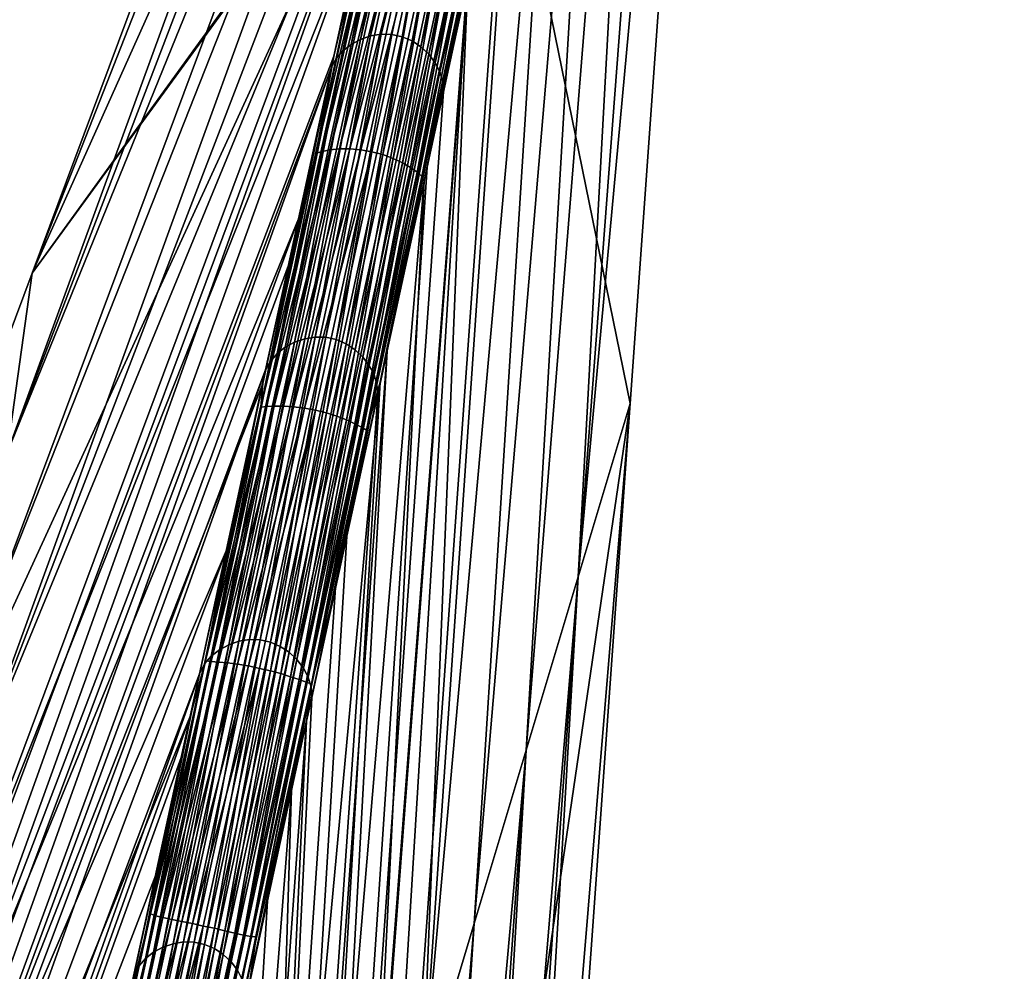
# Model space of a CAD drawing. Header units: millimetres. Extents: x -208 to -25, y 23 to 205.
# Tile 624 of 635: x -105 to -94, y 175 to 186. Entities that reach past the tile are written whole.
import ezdxf

# ---------------------------------------------------------------- set-up
doc = ezdxf.new("R2010")
doc.units = ezdxf.units.MM
doc.header["$LTSCALE"] = 65.185185
for name, color, linetype in [('174', 7, 'CONTINUOUS'), ('250', 7, 'CONTINUOUS'), ('325', 7, 'CONTINUOUS'), ('326', 7, 'CONTINUOUS'), ('379', 7, 'CONTINUOUS'), ('420', 7, 'CONTINUOUS'), ('421', 7, 'CONTINUOUS'), ('449', 7, 'CONTINUOUS'), ('450', 7, 'CONTINUOUS')]:
    doc.layers.add(name, color=color, linetype=linetype)

msp = doc.modelspace()

# ---------------------------------------------------------------- linework, layer by layer
at = {"layer": '174', "linetype": 'CONTINUOUS'}
for points in [[(-100.005, 186.456, 50.715), (-101.948, 154.777, 56.24), (-99.523, 188.668, 56.24), (-100.005, 186.456, 50.715)], [(-102.551, 153.161, 47.588), (-101.948, 154.777, 56.24), (-100.005, 186.456, 50.715), (-102.551, 153.161, 47.588)], [(-100.288, 185.152, 47.46), (-102.551, 153.161, 47.588), (-100.005, 186.456, 50.715), (-100.288, 185.152, 47.46)], [(-100.486, 184.241, 45.189), (-102.551, 153.161, 47.588), (-100.288, 185.152, 47.46), (-100.486, 184.241, 45.189)], [(-100.968, 182.026, 39.663), (-102.551, 153.161, 47.588), (-100.486, 184.241, 45.189), (-100.968, 182.026, 39.663)], [(-103.157, 151.54, 38.882), (-102.551, 153.161, 47.588), (-100.968, 182.026, 39.663), (-103.157, 151.54, 38.882)], [(-101.082, 181.5, 38.352), (-103.157, 151.54, 38.882), (-100.968, 182.026, 39.663), (-101.082, 181.5, 38.352)], [(-101.454, 179.792, 34.087), (-103.157, 151.54, 38.882), (-101.082, 181.5, 38.352), (-101.454, 179.792, 34.087)], [(-101.877, 177.847, 29.222), (-103.157, 151.54, 38.882), (-101.454, 179.792, 34.087), (-101.877, 177.847, 29.222)], [(-101.939, 177.562, 28.51), (-103.157, 151.54, 38.882), (-101.877, 177.847, 29.222), (-101.939, 177.562, 28.51)], [(-103.914, 150.355, 26.954), (-103.157, 151.54, 38.882), (-101.939, 177.562, 28.51), (-103.914, 150.355, 26.954)], [(-102.412, 175.393, 23.083), (-103.914, 150.355, 26.954), (-101.939, 177.562, 28.51), (-102.412, 175.393, 23.083)], [(-102.672, 174.194, 20.082), (-103.914, 150.355, 26.954), (-102.412, 175.393, 23.083), (-102.672, 174.194, 20.082)]]:
    msp.add_3dface(points, dxfattribs=at)
at = {"layer": '250', "linetype": 'CONTINUOUS'}
for points in [[(-101.29, 185.782, 47.293), (-101.167, 185.824, 47.266), (-100.435, 189.413, 56.24), (-101.29, 185.782, 47.293)], [(-100.574, 189.342, 56.24), (-101.29, 185.782, 47.293), (-100.435, 189.413, 56.24), (-100.574, 189.342, 56.24)], [(-101.167, 185.824, 47.266), (-101.04, 185.844, 47.246), (-100.288, 189.449, 56.24), (-101.167, 185.824, 47.266)], [(-100.435, 189.413, 56.24), (-101.167, 185.824, 47.266), (-100.288, 189.449, 56.24), (-100.435, 189.413, 56.24)], [(-101.04, 185.844, 47.246), (-100.911, 185.841, 47.236), (-100.134, 189.452, 56.24), (-101.04, 185.844, 47.246)], [(-100.288, 189.449, 56.24), (-101.04, 185.844, 47.246), (-100.134, 189.452, 56.24), (-100.288, 189.449, 56.24)], [(-100.911, 185.841, 47.236), (-100.786, 185.814, 47.236), (-100.134, 189.452, 56.24), (-100.911, 185.841, 47.236)], [(-100.134, 189.452, 56.24), (-100.786, 185.814, 47.236), (-99.989, 189.42, 56.24), (-100.134, 189.452, 56.24)], [(-100.786, 185.814, 47.236), (-100.668, 185.763, 47.246), (-99.989, 189.42, 56.24), (-100.786, 185.814, 47.236)], [(-99.989, 189.42, 56.24), (-100.668, 185.763, 47.246), (-99.851, 189.353, 56.24), (-99.989, 189.42, 56.24)], [(-101.402, 185.722, 47.327), (-101.29, 185.782, 47.293), (-100.574, 189.342, 56.24), (-101.402, 185.722, 47.327)], [(-100.696, 189.243, 56.24), (-101.402, 185.722, 47.327), (-100.574, 189.342, 56.24), (-100.696, 189.243, 56.24)], [(-100.668, 185.763, 47.246), (-100.561, 185.692, 47.266), (-99.851, 189.353, 56.24), (-100.668, 185.763, 47.246)], [(-99.851, 189.353, 56.24), (-100.561, 185.692, 47.266), (-99.733, 189.259, 56.24), (-99.851, 189.353, 56.24)], [(-101.501, 185.644, 47.367), (-101.402, 185.722, 47.327), (-100.696, 189.243, 56.24), (-101.501, 185.644, 47.367)], [(-100.795, 189.117, 56.24), (-101.501, 185.644, 47.367), (-100.696, 189.243, 56.24), (-100.795, 189.117, 56.24)], [(-100.561, 185.692, 47.266), (-100.467, 185.603, 47.293), (-99.733, 189.259, 56.24), (-100.561, 185.692, 47.266)], [(-99.733, 189.259, 56.24), (-100.467, 185.603, 47.293), (-99.637, 189.137, 56.24), (-99.733, 189.259, 56.24)], [(-101.582, 185.55, 47.411), (-101.501, 185.644, 47.367), (-100.795, 189.117, 56.24), (-101.582, 185.55, 47.411)], [(-100.875, 188.962, 56.24), (-101.582, 185.55, 47.411), (-100.795, 189.117, 56.24), (-100.875, 188.962, 56.24)], [(-100.467, 185.603, 47.293), (-100.389, 185.501, 47.327), (-99.637, 189.137, 56.24), (-100.467, 185.603, 47.293)], [(-99.637, 189.137, 56.24), (-100.389, 185.501, 47.327), (-99.568, 188.996, 56.24), (-99.637, 189.137, 56.24)], [(-101.639, 185.446, 47.46), (-101.582, 185.55, 47.411), (-100.875, 188.962, 56.24), (-101.639, 185.446, 47.46)], [(-100.389, 185.501, 47.327), (-100.332, 185.389, 47.367), (-99.568, 188.996, 56.24), (-100.389, 185.501, 47.327)], [(-99.568, 188.996, 56.24), (-100.332, 185.389, 47.367), (-99.531, 188.841, 56.24), (-99.568, 188.996, 56.24)], [(-100.332, 185.389, 47.367), (-100.297, 185.271, 47.411), (-99.531, 188.841, 56.24), (-100.332, 185.389, 47.367)], [(-100.297, 185.271, 47.411), (-100.288, 185.152, 47.46), (-99.531, 188.841, 56.24), (-100.297, 185.271, 47.411)], [(-100.288, 185.152, 47.46), (-100.005, 186.456, 50.715), (-99.531, 188.841, 56.24), (-100.288, 185.152, 47.46)], [(-101.834, 182.193, 38.131), (-101.706, 182.19, 38.121), (-101.04, 185.844, 47.246), (-101.834, 182.193, 38.131)], [(-101.167, 185.824, 47.266), (-101.834, 182.193, 38.131), (-101.04, 185.844, 47.246), (-101.167, 185.824, 47.266)], [(-101.04, 185.844, 47.246), (-101.706, 182.19, 38.121), (-100.911, 185.841, 47.236), (-101.04, 185.844, 47.246)], [(-101.706, 182.19, 38.121), (-101.581, 182.163, 38.121), (-100.911, 185.841, 47.236), (-101.706, 182.19, 38.121)], [(-100.911, 185.841, 47.236), (-101.581, 182.163, 38.121), (-100.786, 185.814, 47.236), (-100.911, 185.841, 47.236)], [(-102.197, 182.07, 38.212), (-102.084, 182.131, 38.177), (-101.402, 185.722, 47.327), (-102.197, 182.07, 38.212)], [(-101.501, 185.644, 47.367), (-102.197, 182.07, 38.212), (-101.402, 185.722, 47.327), (-101.501, 185.644, 47.367)], [(-102.084, 182.131, 38.177), (-101.962, 182.172, 38.15), (-101.29, 185.782, 47.293), (-102.084, 182.131, 38.177)], [(-101.402, 185.722, 47.327), (-102.084, 182.131, 38.177), (-101.29, 185.782, 47.293), (-101.402, 185.722, 47.327)], [(-101.962, 182.172, 38.15), (-101.834, 182.193, 38.131), (-101.167, 185.824, 47.266), (-101.962, 182.172, 38.15)], [(-101.29, 185.782, 47.293), (-101.962, 182.172, 38.15), (-101.167, 185.824, 47.266), (-101.29, 185.782, 47.293)], [(-101.581, 182.163, 38.121), (-101.463, 182.112, 38.131), (-100.786, 185.814, 47.236), (-101.581, 182.163, 38.121)], [(-100.786, 185.814, 47.236), (-101.463, 182.112, 38.131), (-100.668, 185.763, 47.246), (-100.786, 185.814, 47.236)], [(-101.463, 182.112, 38.131), (-101.355, 182.04, 38.15), (-100.668, 185.763, 47.246), (-101.463, 182.112, 38.131)], [(-100.668, 185.763, 47.246), (-101.355, 182.04, 38.15), (-100.561, 185.692, 47.266), (-100.668, 185.763, 47.246)], [(-102.295, 181.993, 38.251), (-102.197, 182.07, 38.212), (-101.501, 185.644, 47.367), (-102.295, 181.993, 38.251)], [(-101.582, 185.55, 47.411), (-102.295, 181.993, 38.251), (-101.501, 185.644, 47.367), (-101.582, 185.55, 47.411)], [(-101.355, 182.04, 38.15), (-101.261, 181.952, 38.177), (-100.561, 185.692, 47.266), (-101.355, 182.04, 38.15)], [(-100.561, 185.692, 47.266), (-101.261, 181.952, 38.177), (-100.467, 185.603, 47.293), (-100.561, 185.692, 47.266)], [(-101.261, 181.952, 38.177), (-101.184, 181.85, 38.212), (-100.467, 185.603, 47.293), (-101.261, 181.952, 38.177)], [(-100.467, 185.603, 47.293), (-101.184, 181.85, 38.212), (-100.389, 185.501, 47.327), (-100.467, 185.603, 47.293)], [(-102.376, 181.899, 38.296), (-102.295, 181.993, 38.251), (-101.582, 185.55, 47.411), (-102.376, 181.899, 38.296)], [(-101.639, 185.446, 47.46), (-102.376, 181.899, 38.296), (-101.582, 185.55, 47.411), (-101.639, 185.446, 47.46)], [(-101.184, 181.85, 38.212), (-101.126, 181.738, 38.251), (-100.389, 185.501, 47.327), (-101.184, 181.85, 38.212)], [(-100.389, 185.501, 47.327), (-101.126, 181.738, 38.251), (-100.332, 185.389, 47.367), (-100.389, 185.501, 47.327)], [(-102.159, 183.058, 41.505), (-102.376, 181.899, 38.296), (-101.639, 185.446, 47.46), (-102.159, 183.058, 41.505)], [(-101.126, 181.738, 38.251), (-101.092, 181.619, 38.296), (-100.332, 185.389, 47.367), (-101.126, 181.738, 38.251)], [(-100.332, 185.389, 47.367), (-101.092, 181.619, 38.296), (-100.297, 185.271, 47.411), (-100.332, 185.389, 47.367)], [(-101.092, 181.619, 38.296), (-101.082, 181.5, 38.352), (-100.297, 185.271, 47.411), (-101.092, 181.619, 38.296)], [(-101.082, 181.5, 38.352), (-100.968, 182.026, 39.663), (-100.297, 185.271, 47.411), (-101.082, 181.5, 38.352)], [(-100.968, 182.026, 39.663), (-100.486, 184.241, 45.189), (-100.297, 185.271, 47.411), (-100.968, 182.026, 39.663)], [(-100.486, 184.241, 45.189), (-100.288, 185.152, 47.46), (-100.297, 185.271, 47.411), (-100.486, 184.241, 45.189)], [(-102.433, 181.797, 38.36), (-102.376, 181.899, 38.296), (-102.159, 183.058, 41.505), (-102.433, 181.797, 38.36)], [(-102.755, 178.524, 29.034), (-102.628, 178.544, 29.015), (-101.962, 182.172, 38.15), (-102.755, 178.524, 29.034)], [(-102.084, 182.131, 38.177), (-102.755, 178.524, 29.034), (-101.962, 182.172, 38.15), (-102.084, 182.131, 38.177)], [(-102.628, 178.544, 29.015), (-102.5, 178.541, 29.005), (-101.834, 182.193, 38.131), (-102.628, 178.544, 29.015)], [(-101.962, 182.172, 38.15), (-102.628, 178.544, 29.015), (-101.834, 182.193, 38.131), (-101.962, 182.172, 38.15)], [(-101.834, 182.193, 38.131), (-102.5, 178.541, 29.005), (-101.706, 182.19, 38.121), (-101.834, 182.193, 38.131)], [(-102.5, 178.541, 29.005), (-102.375, 178.514, 29.005), (-101.706, 182.19, 38.121), (-102.5, 178.541, 29.005)], [(-101.706, 182.19, 38.121), (-102.375, 178.514, 29.005), (-101.581, 182.163, 38.121), (-101.706, 182.19, 38.121)], [(-102.375, 178.514, 29.005), (-102.257, 178.463, 29.015), (-101.581, 182.163, 38.121), (-102.375, 178.514, 29.005)], [(-101.581, 182.163, 38.121), (-102.257, 178.463, 29.015), (-101.463, 182.112, 38.131), (-101.581, 182.163, 38.121)], [(-102.99, 178.422, 29.095), (-102.877, 178.482, 29.061), (-102.197, 182.07, 38.212), (-102.99, 178.422, 29.095)], [(-102.295, 181.993, 38.251), (-102.99, 178.422, 29.095), (-102.197, 182.07, 38.212), (-102.295, 181.993, 38.251)], [(-102.877, 178.482, 29.061), (-102.755, 178.524, 29.034), (-102.084, 182.131, 38.177), (-102.877, 178.482, 29.061)], [(-102.197, 182.07, 38.212), (-102.877, 178.482, 29.061), (-102.084, 182.131, 38.177), (-102.197, 182.07, 38.212)], [(-102.257, 178.463, 29.015), (-102.149, 178.392, 29.034), (-101.463, 182.112, 38.131), (-102.257, 178.463, 29.015)], [(-101.463, 182.112, 38.131), (-102.149, 178.392, 29.034), (-101.355, 182.04, 38.15), (-101.463, 182.112, 38.131)], [(-102.149, 178.392, 29.034), (-102.055, 178.303, 29.061), (-101.355, 182.04, 38.15), (-102.149, 178.392, 29.034)], [(-101.355, 182.04, 38.15), (-102.055, 178.303, 29.061), (-101.261, 181.952, 38.177), (-101.355, 182.04, 38.15)], [(-103.089, 178.344, 29.135), (-102.99, 178.422, 29.095), (-102.295, 181.993, 38.251), (-103.089, 178.344, 29.135)], [(-102.376, 181.899, 38.296), (-103.089, 178.344, 29.135), (-102.295, 181.993, 38.251), (-102.376, 181.899, 38.296)], [(-102.055, 178.303, 29.061), (-101.978, 178.202, 29.095), (-101.261, 181.952, 38.177), (-102.055, 178.303, 29.061)], [(-101.261, 181.952, 38.177), (-101.978, 178.202, 29.095), (-101.184, 181.85, 38.212), (-101.261, 181.952, 38.177)], [(-103.231, 178.133, 29.203), (-103.17, 178.251, 29.179), (-102.433, 181.797, 38.36), (-103.231, 178.133, 29.203)], [(-103.17, 178.251, 29.179), (-103.089, 178.344, 29.135), (-102.376, 181.899, 38.296), (-103.17, 178.251, 29.179)], [(-102.433, 181.797, 38.36), (-103.17, 178.251, 29.179), (-102.376, 181.899, 38.296), (-102.433, 181.797, 38.36)], [(-101.978, 178.202, 29.095), (-101.92, 178.09, 29.135), (-101.184, 181.85, 38.212), (-101.978, 178.202, 29.095)], [(-101.184, 181.85, 38.212), (-101.92, 178.09, 29.135), (-101.126, 181.738, 38.251), (-101.184, 181.85, 38.212)], [(-101.92, 178.09, 29.135), (-101.886, 177.971, 29.179), (-101.126, 181.738, 38.251), (-101.92, 178.09, 29.135)], [(-101.126, 181.738, 38.251), (-101.886, 177.971, 29.179), (-101.092, 181.619, 38.296), (-101.126, 181.738, 38.251)], [(-101.886, 177.971, 29.179), (-101.877, 177.847, 29.222), (-101.092, 181.619, 38.296), (-101.886, 177.971, 29.179)], [(-101.877, 177.847, 29.222), (-101.454, 179.792, 34.087), (-101.092, 181.619, 38.296), (-101.877, 177.847, 29.222)], [(-101.454, 179.792, 34.087), (-101.082, 181.5, 38.352), (-101.092, 181.619, 38.296), (-101.454, 179.792, 34.087)], [(-103.67, 174.837, 19.943), (-103.548, 174.878, 19.916), (-102.877, 178.482, 29.061), (-103.67, 174.837, 19.943)], [(-102.99, 178.422, 29.095), (-103.67, 174.837, 19.943), (-102.877, 178.482, 29.061), (-102.99, 178.422, 29.095)], [(-103.548, 174.878, 19.916), (-103.421, 174.899, 19.897), (-102.755, 178.524, 29.034), (-103.548, 174.878, 19.916)], [(-102.877, 178.482, 29.061), (-103.548, 174.878, 19.916), (-102.755, 178.524, 29.034), (-102.877, 178.482, 29.061)], [(-103.421, 174.899, 19.897), (-103.293, 174.896, 19.887), (-102.628, 178.544, 29.015), (-103.421, 174.899, 19.897)], [(-102.755, 178.524, 29.034), (-103.421, 174.899, 19.897), (-102.628, 178.544, 29.015), (-102.755, 178.524, 29.034)], [(-102.628, 178.544, 29.015), (-103.293, 174.896, 19.887), (-102.5, 178.541, 29.005), (-102.628, 178.544, 29.015)], [(-103.293, 174.896, 19.887), (-103.168, 174.869, 19.887), (-102.5, 178.541, 29.005), (-103.293, 174.896, 19.887)], [(-102.5, 178.541, 29.005), (-103.168, 174.869, 19.887), (-102.375, 178.514, 29.005), (-102.5, 178.541, 29.005)], [(-103.168, 174.869, 19.887), (-103.05, 174.818, 19.897), (-102.375, 178.514, 29.005), (-103.168, 174.869, 19.887)], [(-102.375, 178.514, 29.005), (-103.05, 174.818, 19.897), (-102.257, 178.463, 29.015), (-102.375, 178.514, 29.005)], [(-103.783, 174.777, 19.977), (-103.67, 174.837, 19.943), (-102.99, 178.422, 29.095), (-103.783, 174.777, 19.977)], [(-103.089, 178.344, 29.135), (-103.783, 174.777, 19.977), (-102.99, 178.422, 29.095), (-103.089, 178.344, 29.135)], [(-103.05, 174.818, 19.897), (-102.943, 174.747, 19.916), (-102.257, 178.463, 29.015), (-103.05, 174.818, 19.897)], [(-102.257, 178.463, 29.015), (-102.943, 174.747, 19.916), (-102.149, 178.392, 29.034), (-102.257, 178.463, 29.015)], [(-102.943, 174.747, 19.916), (-102.849, 174.658, 19.943), (-102.149, 178.392, 29.034), (-102.943, 174.747, 19.916)], [(-102.149, 178.392, 29.034), (-102.849, 174.658, 19.943), (-102.055, 178.303, 29.061), (-102.149, 178.392, 29.034)], [(-103.963, 174.606, 20.061), (-103.882, 174.699, 20.017), (-103.17, 178.251, 29.179), (-103.963, 174.606, 20.061)], [(-103.231, 178.133, 29.203), (-103.963, 174.606, 20.061), (-103.17, 178.251, 29.179), (-103.231, 178.133, 29.203)], [(-103.882, 174.699, 20.017), (-103.783, 174.777, 19.977), (-103.089, 178.344, 29.135), (-103.882, 174.699, 20.017)], [(-103.17, 178.251, 29.179), (-103.882, 174.699, 20.017), (-103.089, 178.344, 29.135), (-103.17, 178.251, 29.179)], [(-102.849, 174.658, 19.943), (-102.771, 174.557, 19.977), (-102.055, 178.303, 29.061), (-102.849, 174.658, 19.943)], [(-102.055, 178.303, 29.061), (-102.771, 174.557, 19.977), (-101.978, 178.202, 29.095), (-102.055, 178.303, 29.061)], [(-103.45, 177.123, 26.677), (-103.963, 174.606, 20.061), (-103.231, 178.133, 29.203), (-103.45, 177.123, 26.677)], [(-102.771, 174.557, 19.977), (-102.714, 174.445, 20.017), (-101.978, 178.202, 29.095), (-102.771, 174.557, 19.977)], [(-101.978, 178.202, 29.095), (-102.714, 174.445, 20.017), (-101.92, 178.09, 29.135), (-101.978, 178.202, 29.095)], [(-102.714, 174.445, 20.017), (-102.679, 174.326, 20.061), (-101.92, 178.09, 29.135), (-102.714, 174.445, 20.017)], [(-101.92, 178.09, 29.135), (-102.679, 174.326, 20.061), (-101.886, 177.971, 29.179), (-101.92, 178.09, 29.135)], [(-102.679, 174.326, 20.061), (-102.672, 174.194, 20.082), (-101.886, 177.971, 29.179), (-102.679, 174.326, 20.061)], [(-102.672, 174.194, 20.082), (-102.412, 175.393, 23.083), (-101.886, 177.971, 29.179), (-102.672, 174.194, 20.082)], [(-102.412, 175.393, 23.083), (-101.939, 177.562, 28.51), (-101.886, 177.971, 29.179), (-102.412, 175.393, 23.083)], [(-101.939, 177.562, 28.51), (-101.877, 177.847, 29.222), (-101.886, 177.971, 29.179), (-101.939, 177.562, 28.51)], [(-104.036, 174.43, 19.936), (-103.963, 174.606, 20.061), (-103.45, 177.123, 26.677), (-104.036, 174.43, 19.936)], [(-104.462, 171.197, 10.823), (-104.34, 171.238, 10.796), (-103.67, 174.837, 19.943), (-104.462, 171.197, 10.823)], [(-103.783, 174.777, 19.977), (-104.462, 171.197, 10.823), (-103.67, 174.837, 19.943), (-103.783, 174.777, 19.977)], [(-104.34, 171.238, 10.796), (-104.213, 171.258, 10.777), (-103.548, 174.878, 19.916), (-104.34, 171.238, 10.796)], [(-103.67, 174.837, 19.943), (-104.34, 171.238, 10.796), (-103.548, 174.878, 19.916), (-103.67, 174.837, 19.943)], [(-104.213, 171.258, 10.777), (-104.085, 171.255, 10.767), (-103.421, 174.899, 19.897), (-104.213, 171.258, 10.777)], [(-103.548, 174.878, 19.916), (-104.213, 171.258, 10.777), (-103.421, 174.899, 19.897), (-103.548, 174.878, 19.916)], [(-103.421, 174.899, 19.897), (-104.085, 171.255, 10.767), (-103.293, 174.896, 19.887), (-103.421, 174.899, 19.897)], [(-104.085, 171.255, 10.767), (-103.96, 171.228, 10.767), (-103.293, 174.896, 19.887), (-104.085, 171.255, 10.767)], [(-103.293, 174.896, 19.887), (-103.96, 171.228, 10.767), (-103.168, 174.869, 19.887), (-103.293, 174.896, 19.887)], [(-103.96, 171.228, 10.767), (-103.842, 171.177, 10.777), (-103.168, 174.869, 19.887), (-103.96, 171.228, 10.767)], [(-103.168, 174.869, 19.887), (-103.842, 171.177, 10.777), (-103.05, 174.818, 19.897), (-103.168, 174.869, 19.887)], [(-103.842, 171.177, 10.777), (-103.735, 171.106, 10.796), (-103.05, 174.818, 19.897), (-103.842, 171.177, 10.777)], [(-103.05, 174.818, 19.897), (-103.735, 171.106, 10.796), (-102.943, 174.747, 19.916), (-103.05, 174.818, 19.897)], [(-104.674, 171.059, 10.897), (-104.575, 171.136, 10.857), (-103.882, 174.699, 20.017), (-104.674, 171.059, 10.897)], [(-103.963, 174.606, 20.061), (-104.674, 171.059, 10.897), (-103.882, 174.699, 20.017), (-103.963, 174.606, 20.061)], [(-104.575, 171.136, 10.857), (-104.462, 171.197, 10.823), (-103.783, 174.777, 19.977), (-104.575, 171.136, 10.857)], [(-103.882, 174.699, 20.017), (-104.575, 171.136, 10.857), (-103.783, 174.777, 19.977), (-103.882, 174.699, 20.017)], [(-103.735, 171.106, 10.796), (-103.641, 171.018, 10.823), (-102.943, 174.747, 19.916), (-103.735, 171.106, 10.796)], [(-102.943, 174.747, 19.916), (-103.641, 171.018, 10.823), (-102.849, 174.658, 19.943), (-102.943, 174.747, 19.916)], [(-104.755, 170.965, 10.941), (-104.674, 171.059, 10.897), (-103.963, 174.606, 20.061), (-104.755, 170.965, 10.941)], [(-104.036, 174.43, 19.936), (-104.755, 170.965, 10.941), (-103.963, 174.606, 20.061), (-104.036, 174.43, 19.936)], [(-103.641, 171.018, 10.823), (-103.564, 170.916, 10.857), (-102.849, 174.658, 19.943), (-103.641, 171.018, 10.823)], [(-102.849, 174.658, 19.943), (-103.564, 170.916, 10.857), (-102.771, 174.557, 19.977), (-102.849, 174.658, 19.943)], [(-103.564, 170.916, 10.857), (-103.506, 170.804, 10.897), (-102.771, 174.557, 19.977), (-103.564, 170.916, 10.857)], [(-102.771, 174.557, 19.977), (-103.506, 170.804, 10.897), (-102.714, 174.445, 20.017), (-102.771, 174.557, 19.977)]]:
    msp.add_3dface(points, dxfattribs=at)
at = {"layer": '325', "linetype": 'CONTINUOUS'}
for points in [[(-98.358, 200.524, 51.334), (-105.248, 182.961, 56.24), (-97.886, 202.696, 56.24), (-98.358, 200.524, 51.334)], [(-105.546, 180.798, 48.639), (-105.248, 182.961, 56.24), (-98.358, 200.524, 51.334), (-105.546, 180.798, 48.639)], [(-98.831, 198.35, 46.428), (-105.546, 180.798, 48.639), (-98.358, 200.524, 51.334), (-98.831, 198.35, 46.428)], [(-99.304, 196.176, 41.521), (-105.546, 180.798, 48.639), (-98.831, 198.35, 46.428), (-99.304, 196.176, 41.521)], [(-105.844, 178.635, 41.037), (-105.546, 180.798, 48.639), (-99.304, 196.176, 41.521), (-105.844, 178.635, 41.037)], [(-99.78, 193.99, 36.583), (-105.844, 178.635, 41.037), (-99.304, 196.176, 41.521), (-99.78, 193.99, 36.583)], [(-106.143, 176.472, 33.436), (-105.844, 178.635, 41.037), (-99.78, 193.99, 36.583), (-106.143, 176.472, 33.436)], [(-100.258, 191.793, 31.617), (-106.143, 176.472, 33.436), (-99.78, 193.99, 36.583), (-100.258, 191.793, 31.617)], [(-100.727, 189.636, 26.736), (-106.143, 176.472, 33.436), (-100.258, 191.793, 31.617), (-100.727, 189.636, 26.736)], [(-106.441, 174.309, 25.835), (-106.143, 176.472, 33.436), (-100.727, 189.636, 26.736), (-106.441, 174.309, 25.835)], [(-101.178, 187.566, 22.05), (-106.441, 174.309, 25.835), (-100.727, 189.636, 26.736), (-101.178, 187.566, 22.05)], [(-106.739, 172.146, 18.233), (-106.441, 174.309, 25.835), (-101.178, 187.566, 22.05), (-106.739, 172.146, 18.233)], [(-101.61, 185.578, 17.542), (-106.739, 172.146, 18.233), (-101.178, 187.566, 22.05), (-101.61, 185.578, 17.542)], [(-102.036, 183.617, 13.096), (-106.739, 172.146, 18.233), (-101.61, 185.578, 17.542), (-102.036, 183.617, 13.096)], [(-107.037, 169.984, 10.632), (-106.739, 172.146, 18.233), (-102.036, 183.617, 13.096), (-107.037, 169.984, 10.632)], [(-102.468, 181.633, 8.597), (-107.037, 169.984, 10.632), (-102.036, 183.617, 13.096), (-102.468, 181.633, 8.597)], [(-105.248, 182.961, 56.24), (-105.546, 180.798, 48.639), (-112.243, 164.208, 56.24), (-105.248, 182.961, 56.24)], [(-102.906, 179.621, 4.027), (-107.037, 169.984, 10.632), (-102.468, 181.633, 8.597), (-102.906, 179.621, 4.027)], [(-107.336, 167.821, 3.03), (-107.037, 169.984, 10.632), (-102.906, 179.621, 4.027), (-107.336, 167.821, 3.03)], [(-103.339, 177.63, -0.505), (-107.336, 167.821, 3.03), (-102.906, 179.621, 4.027), (-103.339, 177.63, -0.505)], [(-107.634, 165.658, -4.571), (-107.336, 167.821, 3.03), (-103.339, 177.63, -0.505), (-107.634, 165.658, -4.571)], [(-103.757, 175.709, -4.881), (-107.634, 165.658, -4.571), (-103.339, 177.63, -0.505), (-103.757, 175.709, -4.881)], [(-104.154, 173.882, -9.05), (-107.634, 165.658, -4.571), (-103.757, 175.709, -4.881), (-104.154, 173.882, -9.05)]]:
    msp.add_3dface(points, dxfattribs=at)
at = {"layer": '326', "linetype": 'CONTINUOUS'}
for points in [[(-86.215, 176.982, 56.24), (-87.111, 174.991, 48.64), (-98.211, 160.959, 56.24), (-86.215, 176.982, 56.24)], [(-87.111, 174.991, 48.64), (-88.006, 173.001, 41.041), (-98.805, 159.366, 48.364), (-87.111, 174.991, 48.64)], [(-98.508, 160.163, 52.302), (-87.111, 174.991, 48.64), (-98.805, 159.366, 48.364), (-98.508, 160.163, 52.302)], [(-98.211, 160.959, 56.24), (-87.111, 174.991, 48.64), (-98.508, 160.163, 52.302), (-98.211, 160.959, 56.24)]]:
    msp.add_3dface(points, dxfattribs=at)
at = {"layer": '379', "linetype": 'CONTINUOUS'}
for points in [[(-97.886, 202.696, 56.24), (-105.248, 182.961, 56.24), (-96.535, 202.402, 56.24), (-97.886, 202.696, 56.24)], [(-105.248, 182.961, 56.24), (-100.795, 189.117, 56.24), (-96.535, 202.402, 56.24), (-105.248, 182.961, 56.24)], [(-96.535, 202.402, 56.24), (-99.523, 188.668, 56.24), (-98.038, 181.393, 56.24), (-96.535, 202.402, 56.24)], [(-100.875, 188.962, 56.24), (-100.795, 189.117, 56.24), (-105.248, 182.961, 56.24), (-100.875, 188.962, 56.24)], [(-112.75, 157.128, 56.24), (-100.875, 188.962, 56.24), (-112.243, 164.208, 56.24), (-112.75, 157.128, 56.24)], [(-100.875, 188.962, 56.24), (-105.248, 182.961, 56.24), (-112.243, 164.208, 56.24), (-100.875, 188.962, 56.24)], [(-99.523, 188.668, 56.24), (-101.948, 154.777, 56.24), (-98.038, 181.393, 56.24), (-99.523, 188.668, 56.24)], [(-101.948, 154.777, 56.24), (-101.941, 154.618, 56.24), (-80.329, 181.508, 56.24), (-101.948, 154.777, 56.24)], [(-101.948, 154.777, 56.24), (-80.329, 181.508, 56.24), (-98.211, 160.959, 56.24), (-101.948, 154.777, 56.24)], [(-101.941, 154.618, 56.24), (-100.691, 154.309, 56.24), (-80.329, 181.508, 56.24), (-101.941, 154.618, 56.24)], [(-80.329, 181.508, 56.24), (-86.215, 176.982, 56.24), (-98.211, 160.959, 56.24), (-80.329, 181.508, 56.24)], [(-98.038, 181.393, 56.24), (-101.948, 154.777, 56.24), (-99.467, 161.428, 56.24), (-98.038, 181.393, 56.24)]]:
    msp.add_3dface(points, dxfattribs=at)
at = {"layer": '420', "linetype": 'CONTINUOUS'}
for points in [[(-101.082, 187.512, 21.35), (-101.752, 184.431, 14.369), (-101.825, 184.408, 14.583), (-101.082, 187.512, 21.35)], [(-101.159, 187.472, 21.529), (-101.082, 187.512, 21.35), (-101.825, 184.408, 14.583), (-101.159, 187.472, 21.529)], [(-100.984, 187.544, 21.201), (-101.657, 184.45, 14.19), (-101.752, 184.431, 14.369), (-100.984, 187.544, 21.201)], [(-101.082, 187.512, 21.35), (-100.984, 187.544, 21.201), (-101.752, 184.431, 14.369), (-101.082, 187.512, 21.35)], [(-100.869, 187.566, 21.08), (-101.544, 184.461, 14.045), (-101.657, 184.45, 14.19), (-100.869, 187.566, 21.08)], [(-100.984, 187.544, 21.201), (-100.869, 187.566, 21.08), (-101.657, 184.45, 14.19), (-100.984, 187.544, 21.201)], [(-101.61, 185.578, 17.542), (-101.178, 187.566, 22.05), (-101.159, 187.472, 21.529), (-101.61, 185.578, 17.542)], [(-100.742, 187.574, 20.99), (-101.419, 184.461, 13.936), (-101.544, 184.461, 14.045), (-100.742, 187.574, 20.99)], [(-100.869, 187.566, 21.08), (-100.742, 187.574, 20.99), (-101.544, 184.461, 14.045), (-100.869, 187.566, 21.08)], [(-100.742, 187.574, 20.99), (-100.608, 187.568, 20.933), (-101.419, 184.461, 13.936), (-100.742, 187.574, 20.99)], [(-100.608, 187.568, 20.933), (-101.287, 184.45, 13.868), (-101.419, 184.461, 13.936), (-100.608, 187.568, 20.933)], [(-100.608, 187.568, 20.933), (-100.474, 187.545, 20.91), (-101.287, 184.45, 13.868), (-100.608, 187.568, 20.933)], [(-100.474, 187.545, 20.91), (-101.153, 184.426, 13.841), (-101.287, 184.45, 13.868), (-100.474, 187.545, 20.91)], [(-100.474, 187.545, 20.91), (-101.021, 184.392, 13.868), (-101.153, 184.426, 13.841), (-100.474, 187.545, 20.91)], [(-100.343, 187.51, 20.933), (-101.021, 184.392, 13.868), (-100.474, 187.545, 20.91), (-100.343, 187.51, 20.933)], [(-100.343, 187.51, 20.933), (-100.896, 184.347, 13.937), (-101.021, 184.392, 13.868), (-100.343, 187.51, 20.933)], [(-100.219, 187.46, 20.991), (-100.896, 184.347, 13.937), (-100.343, 187.51, 20.933), (-100.219, 187.46, 20.991)], [(-101.61, 185.578, 17.542), (-101.159, 187.472, 21.529), (-101.825, 184.408, 14.583), (-101.61, 185.578, 17.542)], [(-100.219, 187.46, 20.991), (-100.783, 184.295, 14.046), (-100.896, 184.347, 13.937), (-100.219, 187.46, 20.991)], [(-100.107, 187.399, 21.081), (-100.783, 184.295, 14.046), (-100.219, 187.46, 20.991), (-100.107, 187.399, 21.081)], [(-100.107, 187.399, 21.081), (-100.685, 184.239, 14.192), (-100.783, 184.295, 14.046), (-100.107, 187.399, 21.081)], [(-100.011, 187.332, 21.203), (-100.685, 184.239, 14.192), (-100.107, 187.399, 21.081), (-100.011, 187.332, 21.203)], [(-100.011, 187.332, 21.203), (-100.606, 184.182, 14.371), (-100.685, 184.239, 14.192), (-100.011, 187.332, 21.203)], [(-99.935, 187.262, 21.352), (-100.606, 184.182, 14.371), (-100.011, 187.332, 21.203), (-99.935, 187.262, 21.352)], [(-99.935, 187.262, 21.352), (-100.55, 184.129, 14.586), (-100.606, 184.182, 14.371), (-99.935, 187.262, 21.352)], [(-99.883, 187.194, 21.531), (-100.55, 184.129, 14.586), (-99.935, 187.262, 21.352), (-99.883, 187.194, 21.531)], [(-100.55, 184.129, 14.586), (-99.883, 187.194, 21.531), (-100.523, 184.078, 14.806), (-100.55, 184.129, 14.586)], [(-100.523, 184.078, 14.806), (-99.883, 187.194, 21.531), (-99.995, 186.501, 20.301), (-100.523, 184.078, 14.806)], [(-102.036, 183.617, 13.096), (-101.61, 185.578, 17.542), (-101.825, 184.408, 14.583), (-102.036, 183.617, 13.096)], [(-101.752, 184.431, 14.369), (-102.422, 181.354, 7.386), (-102.491, 181.346, 7.636), (-101.752, 184.431, 14.369)], [(-101.825, 184.408, 14.583), (-101.752, 184.431, 14.369), (-102.491, 181.346, 7.636), (-101.825, 184.408, 14.583)], [(-102.036, 183.617, 13.096), (-101.825, 184.408, 14.583), (-102.491, 181.346, 7.636), (-102.036, 183.617, 13.096)], [(-101.657, 184.45, 14.19), (-102.329, 181.36, 7.177), (-102.422, 181.354, 7.386), (-101.657, 184.45, 14.19)], [(-101.752, 184.431, 14.369), (-101.657, 184.45, 14.19), (-102.422, 181.354, 7.386), (-101.752, 184.431, 14.369)], [(-101.544, 184.461, 14.045), (-102.218, 181.36, 7.007), (-102.329, 181.36, 7.177), (-101.544, 184.461, 14.045)], [(-101.657, 184.45, 14.19), (-101.544, 184.461, 14.045), (-102.329, 181.36, 7.177), (-101.657, 184.45, 14.19)], [(-101.419, 184.461, 13.936), (-102.095, 181.352, 6.881), (-102.218, 181.36, 7.007), (-101.419, 184.461, 13.936)], [(-101.544, 184.461, 14.045), (-101.419, 184.461, 13.936), (-102.218, 181.36, 7.007), (-101.544, 184.461, 14.045)], [(-101.419, 184.461, 13.936), (-101.287, 184.45, 13.868), (-102.095, 181.352, 6.881), (-101.419, 184.461, 13.936)], [(-101.287, 184.45, 13.868), (-101.964, 181.336, 6.802), (-102.095, 181.352, 6.881), (-101.287, 184.45, 13.868)], [(-101.287, 184.45, 13.868), (-101.153, 184.426, 13.841), (-101.964, 181.336, 6.802), (-101.287, 184.45, 13.868)], [(-101.153, 184.426, 13.841), (-101.831, 181.31, 6.77), (-101.964, 181.336, 6.802), (-101.153, 184.426, 13.841)], [(-101.153, 184.426, 13.841), (-101.699, 181.278, 6.802), (-101.831, 181.31, 6.77), (-101.153, 184.426, 13.841)], [(-101.021, 184.392, 13.868), (-101.699, 181.278, 6.802), (-101.153, 184.426, 13.841), (-101.021, 184.392, 13.868)], [(-101.021, 184.392, 13.868), (-101.573, 181.238, 6.882), (-101.699, 181.278, 6.802), (-101.021, 184.392, 13.868)], [(-100.896, 184.347, 13.937), (-101.573, 181.238, 6.882), (-101.021, 184.392, 13.868), (-100.896, 184.347, 13.937)], [(-100.896, 184.347, 13.937), (-101.458, 181.194, 7.009), (-101.573, 181.238, 6.882), (-100.896, 184.347, 13.937)], [(-100.783, 184.295, 14.046), (-101.458, 181.194, 7.009), (-100.896, 184.347, 13.937), (-100.783, 184.295, 14.046)], [(-100.783, 184.295, 14.046), (-101.358, 181.148, 7.179), (-101.458, 181.194, 7.009), (-100.783, 184.295, 14.046)], [(-100.685, 184.239, 14.192), (-101.358, 181.148, 7.179), (-100.783, 184.295, 14.046), (-100.685, 184.239, 14.192)], [(-100.685, 184.239, 14.192), (-101.276, 181.105, 7.388), (-101.358, 181.148, 7.179), (-100.685, 184.239, 14.192)], [(-100.606, 184.182, 14.371), (-101.276, 181.105, 7.388), (-100.685, 184.239, 14.192), (-100.606, 184.182, 14.371)], [(-100.606, 184.182, 14.371), (-101.216, 181.068, 7.639), (-101.276, 181.105, 7.388), (-100.606, 184.182, 14.371)], [(-100.55, 184.129, 14.586), (-101.216, 181.068, 7.639), (-100.606, 184.182, 14.371), (-100.55, 184.129, 14.586)], [(-101.216, 181.068, 7.639), (-100.55, 184.129, 14.586), (-101.051, 181.647, 9.295), (-101.216, 181.068, 7.639)], [(-101.051, 181.647, 9.295), (-100.55, 184.129, 14.586), (-100.523, 184.078, 14.806), (-101.051, 181.647, 9.295)], [(-102.468, 181.633, 8.597), (-102.036, 183.617, 13.096), (-102.491, 181.346, 7.636), (-102.468, 181.633, 8.597)], [(-102.906, 179.621, 4.027), (-102.468, 181.633, 8.597), (-102.491, 181.346, 7.636), (-102.906, 179.621, 4.027)], [(-101.59, 179.173, 3.675), (-101.216, 181.068, 7.639), (-101.051, 181.647, 9.295), (-101.59, 179.173, 3.675)], [(-102.422, 181.354, 7.386), (-103.09, 178.281, 0.401), (-103.156, 178.289, 0.686), (-102.422, 181.354, 7.386)], [(-102.491, 181.346, 7.636), (-102.422, 181.354, 7.386), (-103.156, 178.289, 0.686), (-102.491, 181.346, 7.636)], [(-102.906, 179.621, 4.027), (-102.491, 181.346, 7.636), (-103.156, 178.289, 0.686), (-102.906, 179.621, 4.027)], [(-102.329, 181.36, 7.177), (-103, 178.274, 0.162), (-103.09, 178.281, 0.401), (-102.329, 181.36, 7.177)], [(-102.422, 181.354, 7.386), (-102.329, 181.36, 7.177), (-103.09, 178.281, 0.401), (-102.422, 181.354, 7.386)], [(-102.218, 181.36, 7.007), (-102.892, 178.263, -0.032), (-103, 178.274, 0.162), (-102.218, 181.36, 7.007)], [(-102.329, 181.36, 7.177), (-102.218, 181.36, 7.007), (-103, 178.274, 0.162), (-102.329, 181.36, 7.177)], [(-102.218, 181.36, 7.007), (-102.095, 181.352, 6.881), (-102.892, 178.263, -0.032), (-102.218, 181.36, 7.007)], [(-102.095, 181.352, 6.881), (-102.77, 178.247, -0.176), (-102.892, 178.263, -0.032), (-102.095, 181.352, 6.881)], [(-102.095, 181.352, 6.881), (-101.964, 181.336, 6.802), (-102.77, 178.247, -0.176), (-102.095, 181.352, 6.881)], [(-101.964, 181.336, 6.802), (-102.641, 178.227, -0.266), (-102.77, 178.247, -0.176), (-101.964, 181.336, 6.802)], [(-101.964, 181.336, 6.802), (-101.831, 181.31, 6.77), (-102.641, 178.227, -0.266), (-101.964, 181.336, 6.802)], [(-101.831, 181.31, 6.77), (-102.508, 178.198, -0.303), (-102.641, 178.227, -0.266), (-101.831, 181.31, 6.77)], [(-101.831, 181.31, 6.77), (-102.375, 178.169, -0.266), (-102.508, 178.198, -0.303), (-101.831, 181.31, 6.77)], [(-101.699, 181.278, 6.802), (-102.375, 178.169, -0.266), (-101.831, 181.31, 6.77), (-101.699, 181.278, 6.802)], [(-101.699, 181.278, 6.802), (-102.249, 178.134, -0.175), (-102.375, 178.169, -0.266), (-101.699, 181.278, 6.802)], [(-101.573, 181.238, 6.882), (-102.249, 178.134, -0.175), (-101.699, 181.278, 6.802), (-101.573, 181.238, 6.882)], [(-101.573, 181.238, 6.882), (-102.132, 178.097, -0.03), (-102.249, 178.134, -0.175), (-101.573, 181.238, 6.882)], [(-101.458, 181.194, 7.009), (-102.132, 178.097, -0.03), (-101.573, 181.238, 6.882), (-101.458, 181.194, 7.009)], [(-101.458, 181.194, 7.009), (-102.029, 178.062, 0.165), (-102.132, 178.097, -0.03), (-101.458, 181.194, 7.009)], [(-101.358, 181.148, 7.179), (-102.029, 178.062, 0.165), (-101.458, 181.194, 7.009), (-101.358, 181.148, 7.179)], [(-101.358, 181.148, 7.179), (-101.945, 178.032, 0.404), (-102.029, 178.062, 0.165), (-101.358, 181.148, 7.179)], [(-101.276, 181.105, 7.388), (-101.945, 178.032, 0.404), (-101.358, 181.148, 7.179), (-101.276, 181.105, 7.388)], [(-101.276, 181.105, 7.388), (-101.882, 178.012, 0.69), (-101.945, 178.032, 0.404), (-101.276, 181.105, 7.388)], [(-101.216, 181.068, 7.639), (-101.882, 178.012, 0.69), (-101.276, 181.105, 7.388), (-101.216, 181.068, 7.639)], [(-101.882, 178.012, 0.69), (-101.216, 181.068, 7.639), (-101.59, 179.173, 3.675), (-101.882, 178.012, 0.69)], [(-103.339, 177.63, -0.505), (-102.906, 179.621, 4.027), (-103.156, 178.289, 0.686), (-103.339, 177.63, -0.505)], [(-102.121, 176.735, -1.873), (-101.882, 178.012, 0.69), (-101.59, 179.173, 3.675), (-102.121, 176.735, -1.873)], [(-103.339, 177.63, -0.505), (-103.156, 178.289, 0.686), (-103.82, 175.237, -6.265), (-103.339, 177.63, -0.505)], [(-103.156, 178.289, 0.686), (-103.09, 178.281, 0.401), (-103.82, 175.237, -6.265), (-103.156, 178.289, 0.686)], [(-103.09, 178.281, 0.401), (-103.757, 175.213, -6.587), (-103.82, 175.237, -6.265), (-103.09, 178.281, 0.401)], [(-103.09, 178.281, 0.401), (-103, 178.274, 0.162), (-103.757, 175.213, -6.587), (-103.09, 178.281, 0.401)], [(-103, 178.274, 0.162), (-103.67, 175.193, -6.855), (-103.757, 175.213, -6.587), (-103, 178.274, 0.162)], [(-103, 178.274, 0.162), (-102.892, 178.263, -0.032), (-103.67, 175.193, -6.855), (-103, 178.274, 0.162)], [(-102.892, 178.263, -0.032), (-103.564, 175.171, -7.073), (-103.67, 175.193, -6.855), (-102.892, 178.263, -0.032)], [(-102.892, 178.263, -0.032), (-102.77, 178.247, -0.176), (-103.564, 175.171, -7.073), (-102.892, 178.263, -0.032)], [(-102.77, 178.247, -0.176), (-103.444, 175.147, -7.235), (-103.564, 175.171, -7.073), (-102.77, 178.247, -0.176)], [(-102.77, 178.247, -0.176), (-102.641, 178.227, -0.266), (-103.444, 175.147, -7.235), (-102.77, 178.247, -0.176)], [(-102.641, 178.227, -0.266), (-103.316, 175.122, -7.337), (-103.444, 175.147, -7.235), (-102.641, 178.227, -0.266)], [(-102.641, 178.227, -0.266), (-102.508, 178.198, -0.303), (-103.316, 175.122, -7.337), (-102.641, 178.227, -0.266)], [(-102.508, 178.198, -0.303), (-103.184, 175.091, -7.378), (-103.316, 175.122, -7.337), (-102.508, 178.198, -0.303)], [(-102.508, 178.198, -0.303), (-103.051, 175.064, -7.336), (-103.184, 175.091, -7.378), (-102.508, 178.198, -0.303)], [(-102.375, 178.169, -0.266), (-103.051, 175.064, -7.336), (-102.508, 178.198, -0.303), (-102.375, 178.169, -0.266)], [(-102.375, 178.169, -0.266), (-102.924, 175.034, -7.234), (-103.051, 175.064, -7.336), (-102.375, 178.169, -0.266)], [(-102.249, 178.134, -0.175), (-102.924, 175.034, -7.234), (-102.375, 178.169, -0.266), (-102.249, 178.134, -0.175)], [(-102.249, 178.134, -0.175), (-102.805, 175.005, -7.071), (-102.924, 175.034, -7.234), (-102.249, 178.134, -0.175)], [(-102.132, 178.097, -0.03), (-102.805, 175.005, -7.071), (-102.249, 178.134, -0.175), (-102.132, 178.097, -0.03)], [(-102.132, 178.097, -0.03), (-102.7, 174.982, -6.852), (-102.805, 175.005, -7.071), (-102.132, 178.097, -0.03)], [(-102.029, 178.062, 0.165), (-102.7, 174.982, -6.852), (-102.132, 178.097, -0.03), (-102.029, 178.062, 0.165)], [(-102.029, 178.062, 0.165), (-102.613, 174.964, -6.583), (-102.7, 174.982, -6.852), (-102.029, 178.062, 0.165)], [(-101.945, 178.032, 0.404), (-102.613, 174.964, -6.583), (-102.029, 178.062, 0.165), (-101.945, 178.032, 0.404)], [(-101.945, 178.032, 0.404), (-102.546, 174.96, -6.261), (-102.613, 174.964, -6.583), (-101.945, 178.032, 0.404)], [(-101.882, 178.012, 0.69), (-102.546, 174.96, -6.261), (-101.945, 178.032, 0.404), (-101.882, 178.012, 0.69)], [(-102.546, 174.96, -6.261), (-101.882, 178.012, 0.69), (-102.121, 176.735, -1.873), (-102.546, 174.96, -6.261)], [(-103.757, 175.709, -4.881), (-103.339, 177.63, -0.505), (-103.82, 175.237, -6.265), (-103.757, 175.709, -4.881)], [(-102.624, 174.422, -7.147), (-102.546, 174.96, -6.261), (-102.121, 176.735, -1.873), (-102.624, 174.422, -7.147)], [(-104.154, 173.882, -9.05), (-103.757, 175.709, -4.881), (-103.82, 175.237, -6.265), (-104.154, 173.882, -9.05)], [(-104.154, 173.882, -9.05), (-103.82, 175.237, -6.265), (-104.482, 172.191, -13.22), (-104.154, 173.882, -9.05)], [(-103.82, 175.237, -6.265), (-103.757, 175.213, -6.587), (-104.482, 172.191, -13.22), (-103.82, 175.237, -6.265)], [(-103.757, 175.213, -6.587), (-104.423, 172.152, -13.577), (-104.482, 172.191, -13.22), (-103.757, 175.213, -6.587)], [(-103.757, 175.213, -6.587), (-103.67, 175.193, -6.855), (-104.423, 172.152, -13.577), (-103.757, 175.213, -6.587)], [(-103.67, 175.193, -6.855), (-104.338, 172.118, -13.875), (-104.423, 172.152, -13.577), (-103.67, 175.193, -6.855)], [(-103.67, 175.193, -6.855), (-103.564, 175.171, -7.073), (-104.338, 172.118, -13.875), (-103.67, 175.193, -6.855)], [(-103.564, 175.171, -7.073), (-104.235, 172.085, -14.118), (-104.338, 172.118, -13.875), (-103.564, 175.171, -7.073)], [(-103.564, 175.171, -7.073), (-103.444, 175.147, -7.235), (-104.235, 172.085, -14.118), (-103.564, 175.171, -7.073)], [(-103.444, 175.147, -7.235), (-104.117, 172.054, -14.298), (-104.235, 172.085, -14.118), (-103.444, 175.147, -7.235)], [(-103.444, 175.147, -7.235), (-103.316, 175.122, -7.337), (-104.117, 172.054, -14.298), (-103.444, 175.147, -7.235)], [(-103.316, 175.122, -7.337), (-103.99, 172.024, -14.41), (-104.117, 172.054, -14.298), (-103.316, 175.122, -7.337)], [(-103.316, 175.122, -7.337), (-103.184, 175.091, -7.378), (-103.99, 172.024, -14.41), (-103.316, 175.122, -7.337)], [(-103.184, 175.091, -7.378), (-103.858, 171.991, -14.456), (-103.99, 172.024, -14.41), (-103.184, 175.091, -7.378)], [(-103.184, 175.091, -7.378), (-103.725, 171.966, -14.41), (-103.858, 171.991, -14.456), (-103.184, 175.091, -7.378)], [(-103.051, 175.064, -7.336), (-103.725, 171.966, -14.41), (-103.184, 175.091, -7.378), (-103.051, 175.064, -7.336)], [(-103.051, 175.064, -7.336), (-103.597, 171.941, -14.296), (-103.725, 171.966, -14.41), (-103.051, 175.064, -7.336)], [(-102.924, 175.034, -7.234), (-103.597, 171.941, -14.296), (-103.051, 175.064, -7.336), (-102.924, 175.034, -7.234)], [(-102.924, 175.034, -7.234), (-103.477, 171.92, -14.115), (-103.597, 171.941, -14.296), (-102.924, 175.034, -7.234)], [(-102.805, 175.005, -7.071), (-103.477, 171.92, -14.115), (-102.924, 175.034, -7.234), (-102.805, 175.005, -7.071)], [(-102.805, 175.005, -7.071), (-103.37, 171.907, -13.872), (-103.477, 171.92, -14.115), (-102.805, 175.005, -7.071)], [(-102.7, 174.982, -6.852), (-103.37, 171.907, -13.872), (-102.805, 175.005, -7.071), (-102.7, 174.982, -6.852)], [(-102.7, 174.982, -6.852), (-103.279, 171.903, -13.573), (-103.37, 171.907, -13.872), (-102.7, 174.982, -6.852)], [(-102.613, 174.964, -6.583), (-103.279, 171.903, -13.573), (-102.7, 174.982, -6.852), (-102.613, 174.964, -6.583)], [(-102.613, 174.964, -6.583), (-103.209, 171.914, -13.215), (-103.279, 171.903, -13.573), (-102.613, 174.964, -6.583)], [(-102.546, 174.96, -6.261), (-103.209, 171.914, -13.215), (-102.613, 174.964, -6.583), (-102.546, 174.96, -6.261)], [(-103.209, 171.914, -13.215), (-102.546, 174.96, -6.261), (-103.104, 172.221, -12.177), (-103.209, 171.914, -13.215)], [(-103.104, 172.221, -12.177), (-102.546, 174.96, -6.261), (-102.624, 174.422, -7.147), (-103.104, 172.221, -12.177)]]:
    msp.add_3dface(points, dxfattribs=at)
at = {"layer": '421', "linetype": 'CONTINUOUS'}
for points in [[(-96.535, 202.402, 56.24), (-98.038, 181.393, 56.24), (-98.666, 179.302, 48.64), (-96.535, 202.402, 56.24)], [(-97.117, 199.728, 50.202), (-96.535, 202.402, 56.24), (-98.666, 179.302, 48.64), (-97.117, 199.728, 50.202)], [(-97.699, 197.053, 44.163), (-97.117, 199.728, 50.202), (-98.666, 179.302, 48.64), (-97.699, 197.053, 44.163)], [(-98.282, 194.372, 38.11), (-97.699, 197.053, 44.163), (-99.293, 177.211, 41.04), (-98.282, 194.372, 38.11)], [(-97.699, 197.053, 44.163), (-98.666, 179.302, 48.64), (-99.293, 177.211, 41.04), (-97.699, 197.053, 44.163)], [(-98.871, 191.667, 31.997), (-98.282, 194.372, 38.11), (-99.92, 175.12, 33.439), (-98.871, 191.667, 31.997)], [(-98.282, 194.372, 38.11), (-99.293, 177.211, 41.04), (-99.92, 175.12, 33.439), (-98.282, 194.372, 38.11)], [(-99.448, 189.017, 26), (-98.871, 191.667, 31.997), (-100.547, 173.029, 25.839), (-99.448, 189.017, 26)], [(-98.871, 191.667, 31.997), (-99.92, 175.12, 33.439), (-100.547, 173.029, 25.839), (-98.871, 191.667, 31.997)], [(-99.995, 186.501, 20.301), (-99.448, 189.017, 26), (-100.547, 173.029, 25.839), (-99.995, 186.501, 20.301)], [(-100.523, 184.078, 14.806), (-99.995, 186.501, 20.301), (-101.175, 170.938, 18.239), (-100.523, 184.078, 14.806)], [(-99.995, 186.501, 20.301), (-100.547, 173.029, 25.839), (-101.175, 170.938, 18.239), (-99.995, 186.501, 20.301)], [(-101.051, 181.647, 9.295), (-100.523, 184.078, 14.806), (-101.802, 168.847, 10.639), (-101.051, 181.647, 9.295)], [(-100.523, 184.078, 14.806), (-101.175, 170.938, 18.239), (-101.802, 168.847, 10.639), (-100.523, 184.078, 14.806)], [(-101.59, 179.173, 3.675), (-101.051, 181.647, 9.295), (-102.429, 166.756, 3.038), (-101.59, 179.173, 3.675)], [(-101.051, 181.647, 9.295), (-101.802, 168.847, 10.639), (-102.429, 166.756, 3.038), (-101.051, 181.647, 9.295)], [(-98.038, 181.393, 56.24), (-99.467, 161.428, 56.24), (-99.764, 160.632, 52.302), (-98.038, 181.393, 56.24)], [(-98.666, 179.302, 48.64), (-98.038, 181.393, 56.24), (-99.764, 160.632, 52.302), (-98.666, 179.302, 48.64)], [(-99.293, 177.211, 41.04), (-98.666, 179.302, 48.64), (-100.358, 159.038, 44.425), (-99.293, 177.211, 41.04)], [(-100.358, 159.038, 44.425), (-98.666, 179.302, 48.64), (-100.061, 159.835, 48.364), (-100.358, 159.038, 44.425)], [(-100.061, 159.835, 48.364), (-98.666, 179.302, 48.64), (-99.764, 160.632, 52.302), (-100.061, 159.835, 48.364)], [(-102.121, 176.735, -1.873), (-101.59, 179.173, 3.675), (-102.429, 166.756, 3.038), (-102.121, 176.735, -1.873)], [(-99.293, 177.211, 41.04), (-100.659, 158.236, 40.43), (-101.052, 157.628, 34.704), (-99.293, 177.211, 41.04)], [(-99.92, 175.12, 33.439), (-99.293, 177.211, 41.04), (-101.052, 157.628, 34.704), (-99.92, 175.12, 33.439)], [(-100.659, 158.236, 40.43), (-99.293, 177.211, 41.04), (-100.358, 159.038, 44.425), (-100.659, 158.236, 40.43)], [(-102.624, 174.422, -7.147), (-102.121, 176.735, -1.873), (-103.057, 164.665, -4.562), (-102.624, 174.422, -7.147)], [(-102.121, 176.735, -1.873), (-102.429, 166.756, 3.038), (-103.057, 164.665, -4.562), (-102.121, 176.735, -1.873)], [(-100.547, 173.029, 25.839), (-99.92, 175.12, 33.439), (-101.431, 157.041, 29.184), (-100.547, 173.029, 25.839)], [(-101.431, 157.041, 29.184), (-99.92, 175.12, 33.439), (-101.052, 157.628, 34.704), (-101.431, 157.041, 29.184)]]:
    msp.add_3dface(points, dxfattribs=at)
at = {"layer": '449', "linetype": 'CONTINUOUS'}
for points in [[(-112.75, 157.128, 56.24), (-112.873, 155.407, 47.587), (-100.875, 188.962, 56.24), (-112.75, 157.128, 56.24)], [(-112.873, 155.407, 47.587), (-101.639, 185.446, 47.46), (-100.875, 188.962, 56.24), (-112.873, 155.407, 47.587)], [(-112.873, 155.407, 47.587), (-112.995, 153.68, 38.883), (-101.639, 185.446, 47.46), (-112.873, 155.407, 47.587)], [(-112.995, 153.68, 38.883), (-102.159, 183.058, 41.505), (-101.639, 185.446, 47.46), (-112.995, 153.68, 38.883)], [(-112.995, 153.68, 38.883), (-102.433, 181.797, 38.36), (-102.159, 183.058, 41.505), (-112.995, 153.68, 38.883)], [(-102.433, 181.797, 38.36), (-112.995, 153.68, 38.883), (-112.846, 152.623, 29.822), (-102.433, 181.797, 38.36)], [(-103.231, 178.133, 29.203), (-102.433, 181.797, 38.36), (-112.846, 152.623, 29.822), (-103.231, 178.133, 29.203)], [(-103.231, 178.133, 29.203), (-112.846, 152.623, 29.822), (-112.693, 151.537, 20.533), (-103.231, 178.133, 29.203)], [(-103.45, 177.123, 26.677), (-103.231, 178.133, 29.203), (-112.693, 151.537, 20.533), (-103.45, 177.123, 26.677)], [(-104.036, 174.43, 19.936), (-103.45, 177.123, 26.677), (-112.693, 151.537, 20.533), (-104.036, 174.43, 19.936)]]:
    msp.add_3dface(points, dxfattribs=at)
at = {"layer": '450', "linetype": 'CONTINUOUS'}
for points in [[(-100.691, 154.309, 56.24), (-101.294, 152.692, 47.587), (-80.329, 181.508, 56.24), (-100.691, 154.309, 56.24)], [(-101.294, 152.692, 47.587), (-82.053, 178.349, 47.46), (-80.329, 181.508, 56.24), (-101.294, 152.692, 47.587)], [(-101.294, 152.692, 47.587), (-101.898, 151.07, 38.883), (-82.053, 178.349, 47.46), (-101.294, 152.692, 47.587)], [(-101.898, 151.07, 38.883), (-83.224, 176.205, 41.505), (-82.053, 178.349, 47.46), (-101.898, 151.07, 38.883)], [(-101.898, 151.07, 38.883), (-83.843, 175.073, 38.36), (-83.224, 176.205, 41.505), (-101.898, 151.07, 38.883)], [(-83.843, 175.073, 38.36), (-101.898, 151.07, 38.883), (-102.053, 150.013, 29.822), (-83.843, 175.073, 38.36)], [(-85.64, 171.782, 29.203), (-83.843, 175.073, 38.36), (-102.053, 150.013, 29.822), (-85.64, 171.782, 29.203)]]:
    msp.add_3dface(points, dxfattribs=at)

doc.saveas('drawing.dxf')
